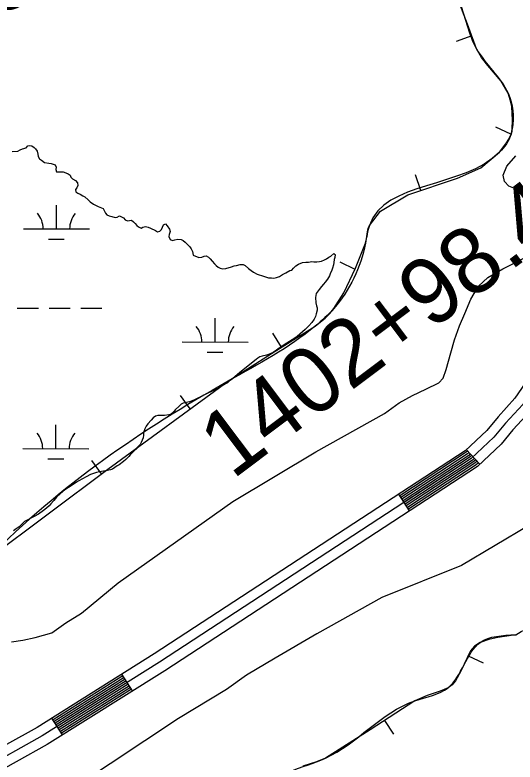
# Model space of a CAD drawing. Extents: x 3187622 to 3225504, y 800805 to 826213.
# Drawn here: x 3195483 to 3196240, y 816920 to 818051 of the extents above; entities that cross this region are included whole.
import ezdxf

# ---------------------------------------------------------------- set-up
doc = ezdxf.new("R2010")
doc.units = 0
for name, color, linetype in [('V-BORW-LINE', 7, 'Continuous'), ('V-LEVE-TOET', 7, 'Continuous'), ('V-ROAD-CNTR', 7, 'Continuous'), ('V-SURV-IDEN', 7, 'Continuous'), ('V-WETL-SWMP', 7, 'Continuous')]:
    doc.layers.add(name, color=color, linetype=linetype)

msp = doc.modelspace()

# ---------------------------------------------------------------- linework, layer by layer
at = {"layer": 'V-BORW-LINE'}
for p, q in [((3196174.5, 818019.5), (3196151, 818010.9)), ((3196233.9, 817870.7), (3196211.2, 817881.2)), ((3196097.4, 817785.5), (3196089.5, 817809.2)), ((3195997.9, 817666), (3195975.3, 817676.7)), ((3195886.7, 817548.2), (3195873.5, 817569.4)), ((3195748.7, 817454.9), (3195734, 817475.1)), ((3195614.4, 817356.4), (3195599.4, 817376.5)), ((3196169, 817081.1), (3196191.6, 817070.5)), ((3196042.7, 816983.2), (3196056.3, 816962.2))]:
    msp.add_line(p, q, dxfattribs=at)
for points in [[(3196230.5, 817863.3), (3196234, 817870.9), (3196235.2, 817874.7), (3196235.8, 817878.6), (3196236.4, 817892.1), (3196235, 817912.5), (3196232.8, 817922.6), (3196229.4, 817932.6), (3196219.1, 817950.9), (3196199.1, 817974.8), (3196189.5, 817986.8), (3196181.7, 817999.8), (3196168, 818037.3), (3196153.9, 818074.7)], [(3195442.7, 817228.4), (3195623.8, 817363.5), (3195806.1, 817496.9), (3195871.6, 817538.8), (3195937.7, 817580), (3195952.9, 817592.2), (3195959.6, 817599.2), (3195965.9, 817606.9), (3195981.1, 817630.4), (3195998.6, 817667.6), (3196013.7, 817705.6), (3196015.4, 817712.2), (3196016.7, 817722.6), (3196017.8, 817727.7), (3196019.6, 817732.5), (3196036.4, 817754.1), (3196078, 817779), (3196153.1, 817804), (3196188.1, 817819.8), (3196216.5, 817843.2), (3196226.3, 817856.2), (3196230.5, 817863.3)], [(3196241.3, 817113), (3196214, 817108.9), (3196200.5, 817105.7), (3196187.2, 817101.1), (3196178.5, 817095.6), (3196172.5, 817088.7), (3196158, 817057.8), (3196150.1, 817043.2), (3196145, 817037.3), (3196138.8, 817032.7), (3196126.5, 817027.3), (3196107, 817020.8), (3196088.4, 817012.9), (3196021, 816969.1), (3195953, 816926), (3195939.8, 816920.5), (3195918.9, 816914.2)]]:
    msp.add_lwpolyline(points, dxfattribs=at)
for points in [[(3195014.2, 820127.7), (3195051.2, 820036.5), (3195079.1, 820023.1), (3195095.7, 820005.5), (3195110.9, 819937.1), (3195175.2, 819834.1), (3195197, 819771), (3195216.4, 819742.6), (3195236, 819732.1), (3195343.1, 819557.8), (3195386.4, 819443.9), (3195423.7, 819413.9), (3195435.2, 819377.3), (3195508.3, 819247.2), (3195522.8, 819188.1), (3195531.4, 819165.4), (3195561.3, 819137), (3195612, 819024.1), (3195671.6, 818940.9), (3195804.7, 818724.1), (3195856.6, 818587.8), (3195891.3, 818540.3), (3195947, 818433), (3195956.5, 818375.3), (3195967.9, 818321.9), (3195990.8, 818279), (3196012.9, 818284), (3196051, 818244.9), (3196059.7, 818210.5), (3196153.9, 818074.7), (3196181.7, 817999.8), (3196229.4, 817932.6), (3196235.8, 817878.6), (3196234, 817870.9), (3196216.5, 817843.2), (3196019.6, 817732.5), (3196013.7, 817705.6), (3195965.9, 817606.9), (3195937.7, 817580), (3195806.1, 817496.9), (3195442.7, 817228.4), (3195277.1, 817095.7), (3195161.3, 817066), (3195006.9, 816920.6), (3194988.9, 816904.3), (3194750.4, 816771.5), (3194626.7, 816626), (3194574.4, 816615.1), (3194537.1, 816629.5), (3194501.9, 816686.7), (3194505, 816727.8), (3194556.9, 816766.5), (3194646, 816889.8), (3194851.1, 817135.2), (3195025.6, 817293.3), (3195054.5, 817305.1), (3195089, 817312.3), (3195131.7, 817304.7), (3195173.6, 817273.7), (3195209, 817258.2), (3195260.2, 817261.3), (3195353, 817281.4), (3195400.8, 817303.6), (3195373.1, 817435.1), (3195339.3, 817521), (3195290, 817592.8), (3195254.4, 817614.1), (3195190.8, 817615.5), (3195163.2, 817607.8), (3195157.2, 817596.8), (3195038.4, 817517.8), (3194984.5, 817508.5), (3194920.2, 817535.3), (3194908.5, 817585.5), (3194818.4, 817760), (3194797.9, 817802.9), (3194765.3, 817861.2), (3194714, 817919.6), (3194687, 818000.3), (3194630.8, 818119.5), (3194667.4, 818141.8), (3194702.4, 818151.5), (3194837.4, 818213.1), (3194902.3, 818255.3), (3194911.6, 818327.1), (3194902.2, 818415.3), (3194985.4, 818303.7), (3195064.1, 818359), (3195105.5, 818400.3), (3195062.3, 818499.3), (3195048.2, 818530.4), (3195002.1, 818631.9), (3194941.6, 818693.6), (3194763.9, 818992.3), (3194734, 819033.9), (3194637, 819125.7), (3194584.7, 819145.8)], [(3196241.3, 817113), (3196187.2, 817101.1), (3196138.8, 817032.7), (3196088.4, 817012.9), (3195953, 816926), (3195899.3, 816905.4), (3195781.8, 816806.7), (3195594.3, 816676.7), (3195413.4, 816523.6), (3195389.3, 816511.1), (3195313, 816463.4), (3195245.6, 816442.8), (3195222.3, 816414.7), (3195163.3, 816387.9), (3195047.5, 816304.9), (3194935.1, 816249.6), (3194813, 816161), (3194805.9, 816145.7), (3194746.1, 816094), (3194647.8, 816043.7), (3194629.6, 816032.3), (3194591.9, 815986.2), (3194549.1, 815951.3), (3194395.3, 815874.4), (3194258.4, 815765.5), (3194069.2, 815636.6), (3194006.7, 815583.5), (3193831.4, 815468.2), (3193729.9, 815426.8), (3193580.8, 815328.1), (3193563.7, 815307.5), (3193551.2, 815259), (3193525.8, 815245.6), (3193501.6, 815240.1), (3193462.9, 815234.9), (3193427.7, 815200), (3193352.7, 815199.7), (3193347.1, 815191), (3193324.7, 815165.3), (3193207.4, 815103.3), (3193237.1, 814978.4), (3193295.1, 814940.8), (3193324.4, 814933.3), (3193440.8, 814978.4), (3193485.5, 815011.4), (3193578.2, 815059), (3193615.7, 815093), (3193656, 815109.4), (3193736.4, 815214), (3193779, 815244.8), (3193817, 815264.8), (3194141.7, 815425.8), (3194196.7, 815443.2), (3194301.9, 815498.9), (3194468.8, 815564.8), (3194506.3, 815578.8), (3194775.8, 815754.9), (3194894.1, 815820), (3195170.7, 816004.7), (3195286.6, 816071.9), (3195340.2, 816114.8), (3195742.4, 816429.7), (3195817.3, 816477.1), (3196015.7, 816636.8), (3196072.2, 816673.3), (3196182.8, 816763.7), (3196298.4, 816844), (3196542.1, 816994.9), (3196608.5, 817020.2), (3196642.1, 817042.7), (3196645.8, 817058.8), (3196635.5, 817099.3), (3196589.3, 817224.5), (3196534.7, 817258.8), (3196478.9, 817245), (3196376.3, 817177.6), (3196308.5, 817147.9), (3196241.3, 817113)]]:
    msp.add_spline(points, degree=3, dxfattribs=at)
at = {"layer": 'V-LEVE-TOET'}
for points in [[(3196247.8, 817787.1), (3196238.3, 817788.8), (3196230.7, 817791.9), (3196224.2, 817798.9), (3196222.2, 817808.6), (3196227.7, 817822.4), (3196241.2, 817838.1)], [(3195477.9, 817102.4), (3195495.2, 817104.5), (3195513.7, 817108.8), (3195539.1, 817115.9), (3195560.4, 817130.8), (3195584.2, 817145.4), (3195639.7, 817191.6), (3195813, 817314.7), (3195938.4, 817389.9), (3196042.4, 817447.8), (3196064.5, 817464.1), (3196085.1, 817475.1), (3196105.3, 817484.6), (3196124.8, 817494.3), (3196131.5, 817501.4), (3196135.8, 817514.4), (3196142.7, 817539.6), (3196148.3, 817559.5), (3196156.2, 817580.6), (3196164.1, 817599.2), (3196172.9, 817620.8), (3196184.9, 817640.7), (3196198.7, 817653.5), (3196221.6, 817666.7), (3196252.5, 817682.6)], [(3196260.9, 817278.4), (3196158.9, 817217.6), (3196038.4, 817169.5), (3195940.2, 817114.3), (3195877.1, 817077.6), (3195833.8, 817051.5), (3195803.2, 817030), (3195730.9, 816986.1), (3195576.7, 816883.9)]]:
    msp.add_lwpolyline(points, dxfattribs=at)
at = {"layer": 'V-ROAD-CNTR'}
for p, q in [((3196186.7, 817371.2), (3196166.2, 817393.1)), ((3196080.4, 817300.7), (3196064, 817325.8)), ((3195661.1, 817027.8), (3195645.2, 817053.2)), ((3195555.2, 816961.4), (3195539.3, 816986.8))]:
    msp.add_line(p, q, dxfattribs=at)
for points in [[(3196670.3, 817798.6), (3196527.8, 817711.8), (3196320.1, 817568.5), (3196283.3, 817534.1), (3196239.9, 817470.8), (3196214.3, 817442.9), (3196197.2, 817422.1), (3196164.5, 817391.5), (3195694, 817083.8), (3195516.8, 816972.7), (3195423.7, 816920.8)], [(3196699.1, 817798.5), (3196536, 817699.2), (3196329.6, 817556.8), (3196294.7, 817524.3), (3196251.7, 817461.5), (3196225.6, 817433), (3196208.1, 817411.8), (3196173.8, 817379.7), (3195702.1, 817071.2), (3195524.4, 816959.8), (3195430.7, 816907.6)], [(3196683.5, 817771.5), (3196544.1, 817686.7), (3196339, 817545), (3196306.1, 817514.4), (3196263.5, 817452.1), (3196236.9, 817423.2), (3196219.1, 817401.5), (3196183.1, 817367.8), (3195710.2, 817058.5), (3195532.1, 816946.9), (3195437.8, 816894.3), (3195289.7, 816818.9), (3195263.1, 816805.7), (3195198.5, 816766.2), (3194987.8, 816624.3), (3194815.6, 816481.3), (3194742.1, 816414.5), (3194665.2, 816352.1), (3194525.5, 816257), (3193705.9, 815704.5), (3193288.2, 815420)], [(3196168.2, 817390.9), (3196166.3, 817389.2), (3196065.6, 817323.3)], [(3196170.3, 817388.8), (3196168.2, 817386.8), (3196067.3, 817320.8)], [(3196172.3, 817386.6), (3196170, 817384.4), (3196068.9, 817318.3)], [(3196174.4, 817384.4), (3196171.9, 817382.1), (3196070.6, 817315.8)], [(3196176.4, 817382.2), (3196173.8, 817379.7), (3196072.2, 817313.3)], [(3196178.5, 817380), (3196175.6, 817377.3), (3196073.8, 817310.7)], [(3196180.5, 817377.8), (3196177.5, 817375), (3196075.5, 817308.2)], [(3196182.6, 817375.6), (3196179.3, 817372.6), (3196077.1, 817305.7)], [(3196184.6, 817373.4), (3196181.2, 817370.2), (3196078.8, 817303.2)], [(3195646.8, 817050.7), (3195540.9, 816984.3)], [(3195648.4, 817048.1), (3195542.5, 816981.7)], [(3195650, 817045.6), (3195544.1, 816979.2)], [(3195651.6, 817043), (3195545.7, 816976.7)], [(3195653.2, 817040.5), (3195547.3, 816974.1)], [(3195654.8, 817038), (3195548.9, 816971.6)], [(3195656.4, 817035.4), (3195550.4, 816969)], [(3195658, 817032.9), (3195552, 816966.5)], [(3195659.5, 817030.3), (3195553.6, 816963.9)]]:
    msp.add_lwpolyline(points, dxfattribs=at)
at = {"layer": 'V-WETL-SWMP'}
for p, q in [((3195546, 817727.3), (3195546.1, 817763.3)), ((3195496, 817727.4), (3195596, 817727.2)), ((3195533.9, 817711.9), (3195557.9, 817711.8)), ((3195486.9, 817607.3), (3195518.9, 817607.3)), ((3195534.9, 817607.2), (3195566.9, 817607.2)), ((3195582.9, 817607.1), (3195614.9, 817607.1)), ((3195786.1, 817556), (3195786.2, 817592)), ((3195736.1, 817556.1), (3195836.1, 817555.9)), ((3195774.1, 817540.6), (3195798.1, 817540.5)), ((3195545.3, 817394.6), (3195545.4, 817430.6)), ((3195495.3, 817394.7), (3195595.3, 817394.5)), ((3195533.3, 817379.2), (3195557.3, 817379.1)), ((3195486.2, 817274.6), (3195487.3, 817274.6))]:
    msp.add_line(p, q, dxfattribs=at)
for points in [[(3195479.1, 817844.3), (3195487.9, 817845), (3195491.2, 817847), (3195494.5, 817848.6), (3195500.4, 817850.2), (3195502.8, 817853.1), (3195505.8, 817853.6), (3195508.9, 817853.1), (3195512.2, 817850.5), (3195514.5, 817848.4), (3195517.1, 817844.9), (3195518, 817840.3), (3195518.5, 817837), (3195520.7, 817833.5), (3195523.6, 817831.1), (3195528, 817827.6), (3195534.4, 817826.6), (3195537.9, 817826.2), (3195544.3, 817824.1), (3195545.9, 817820.6), (3195545.1, 817817), (3195546.4, 817813.8), (3195549.7, 817813.6), (3195552.8, 817813.6), (3195556.1, 817813.6), (3195560.5, 817812.1), (3195563.6, 817810.6), (3195566.7, 817808.5), (3195568, 817805.4), (3195570.2, 817803.2), (3195575.1, 817800.4)], [(3195575.1, 817800.4), (3195578, 817797.1), (3195578.4, 817792.8), (3195577.2, 817789.4), (3195574.8, 817786.8), (3195575.2, 817783.5), (3195578.3, 817781.6), (3195582.1, 817779.6), (3195586.1, 817777.2), (3195588.9, 817775.7), (3195594.2, 817771.2), (3195596.9, 817768.1), (3195602.2, 817764.7), (3195606.2, 817762.7), (3195609, 817761.2), (3195616.8, 817758), (3195618.3, 817755.1), (3195620.3, 817751.2), (3195622.3, 817748.8), (3195626.1, 817746.9), (3195629.8, 817745.8), (3195634.9, 817744.3), (3195638.2, 817745.2), (3195641.5, 817747), (3195647.6, 817743.8), (3195650.1, 817740.9), (3195653.6, 817739.7), (3195659.5, 817740.4), (3195662.6, 817738.2), (3195665.3, 817735.2), (3195667.7, 817732.6), (3195670.4, 817730.6), (3195674.1, 817728.4), (3195677, 817730), (3195680.7, 817730.7), (3195685.1, 817730.1), (3195688.4, 817728.6), (3195695.9, 817724.9), (3195699, 817723), (3195702.7, 817723.7), (3195705.3, 817726.5), (3195706.8, 817730.1), (3195708.3, 817733.2), (3195711.2, 817734.7), (3195713.8, 817732.1), (3195717.2, 817726.7), (3195718.1, 817723.4), (3195716.8, 817719), (3195716.2, 817715.7), (3195718.2, 817711.3), (3195721.7, 817709.6), (3195725, 817710.7), (3195729.8, 817711.8), (3195734.9, 817711.2), (3195738, 817709.5), (3195741.1, 817707.3), (3195744, 817704.3), (3195747.7, 817700.1), (3195750, 817697.1), (3195752.2, 817692.9), (3195753.1, 817687.7), (3195761.7, 817684), (3195766.1, 817684.3), (3195769.4, 817686.1), (3195772.5, 817686.3), (3195776.2, 817684.6), (3195778.9, 817681.8), (3195781.8, 817678.3), (3195785.3, 817674.2), (3195788, 817671.8), (3195790.6, 817669.2), (3195793.7, 817667.9), (3195797.9, 817667), (3195802.3, 817667.3), (3195810.8, 817669.6), (3195815, 817671.4), (3195818.7, 817672.1), (3195824, 817673.2), (3195828.8, 817673.5), (3195831.7, 817671.7), (3195836.8, 817667.4), (3195841, 817664.4), (3195844.3, 817661.8), (3195850, 817658.7), (3195852.9, 817657.7), (3195856.6, 817656.6), (3195861, 817655.1), (3195866.8, 817653.4), (3195871.6, 817653), (3195875.1, 817652.6), (3195879.1, 817653.5), (3195883.4, 817655.3), (3195888.2, 817658), (3195893.3, 817660.9), (3195899.2, 817664.5), (3195902.5, 817664.9), (3195904.8, 817668), (3195908.3, 817671.4), (3195912.5, 817674), (3195918.2, 817676.3), (3195923.4, 817677)], [(3195923.4, 817677), (3195927.4, 817677), (3195932.4, 817677.7), (3195935.7, 817677.6), (3195940.1, 817677.4), (3195944.3, 817677.9), (3195947.3, 817678.5), (3195951.7, 817680.6), (3195954.8, 817682.1), (3195958.5, 817684.4), (3195961.3, 817685.9), (3195965.9, 817689.9), (3195967.5, 817688.6), (3195967.7, 817688.4), (3195967.3, 817684.2), (3195966.6, 817680.9), (3195966, 817676.5), (3195965.2, 817673), (3195963.7, 817667.9), (3195962.6, 817664.6), (3195960.5, 817659.3), (3195959.2, 817656), (3195956.4, 817651.2), (3195952.9, 817646.5), (3195950.1, 817643.4), (3195947, 817640.1), (3195943.4, 817635.7), (3195939.2, 817629.7), (3195938, 817623.6), (3195938.5, 817615.4), (3195939.4, 817611), (3195940.5, 817608), (3195940.4, 817604.5), (3195939.1, 817598.5), (3195938, 817594.8), (3195936.1, 817590.6), (3195932.8, 817585.5), (3195928.1, 817580.4), (3195924.8, 817577.5), (3195922.4, 817575.1), (3195918.5, 817571.3), (3195910.2, 817564.4), (3195905.8, 817561.5), (3195902.8, 817559.5), (3195894.5, 817554.2), (3195890.8, 817551.7), (3195881.8, 817545.7), (3195879, 817543.7), (3195873.8, 817540.4), (3195870.3, 817538.8), (3195866.8, 817537.2), (3195863.9, 817536.1), (3195857.6, 817534.5), (3195854.1, 817533.4), (3195851, 817531.4), (3195848.4, 817529.6), (3195833.6, 817517.8), (3195823.3, 817509.6), (3195816.6, 817503.8), (3195812.7, 817500.5), (3195807.6, 817496.7), (3195805, 817494.5), (3195797.6, 817490), (3195793.2, 817487.4), (3195788.9, 817484.9), (3195783.8, 817482.4), (3195770.9, 817476.4), (3195764.6, 817473), (3195760.9, 817471.5), (3195753.9, 817468.1), (3195747.5, 817465.6), (3195737.9, 817463.6), (3195734.8, 817462.2), (3195731.8, 817459.1), (3195725.7, 817453.3), (3195723.1, 817450), (3195719.8, 817446.7), (3195716.1, 817445.6), (3195709.8, 817444.6), (3195702.9, 817444.8), (3195699.7, 817444.7), (3195695.9, 817443.6), (3195692.7, 817441.4), (3195689.2, 817437.8), (3195684.4, 817432.1), (3195681.8, 817428.5), (3195679.9, 817424.4), (3195677.7, 817418.4), (3195677.8, 817414.9), (3195677.4, 817410.9), (3195674.3, 817403.9), (3195672.6, 817401), (3195668.9, 817396.8), (3195665.9, 817393.3), (3195662.4, 817389.7), (3195657.8, 817385.1), (3195655.4, 817382.6), (3195650.9, 817378.4), (3195647.4, 817375.1)], [(3195647.4, 817375.1), (3195640.8, 817370.2), (3195638.2, 817368.6), (3195634.7, 817366)], [(3195634.7, 817366), (3195631, 817363.7), (3195627.7, 817362.8), (3195623.6, 817361.7), (3195617.4, 817360.3), (3195611.1, 817359.4), (3195606.7, 817358.7), (3195597.7, 817355.5), (3195591, 817352.1), (3195580.2, 817346.1), (3195576.3, 817343.7), (3195571.3, 817340.5), (3195568.5, 817338.5), (3195564.3, 817335.9), (3195558.6, 817332.1), (3195551.5, 817326.1), (3195546.4, 817321.2), (3195542.1, 817316.3), (3195537.5, 817311.2), (3195535.2, 817308.1), (3195531, 817304.4), (3195526.4, 817300.8), (3195519, 817295.5), (3195512.5, 817291.9), (3195507.2, 817289.4), (3195503.9, 817287.6), (3195498, 817284.3), (3195495.6, 817282.3), (3195489.6, 817276.5), (3195485.2, 817273), (3195481.3, 817270.1)]]:
    msp.add_lwpolyline(points, dxfattribs=at)
for centre, start, end in [((3195490.7, 817727.9), 359.1115, 40.6551), ((3195601.2, 817727.6), 139.1115, 180.6551), ((3195730.9, 817556.6), 359.1115, 40.6551), ((3195841.3, 817556.3), 139.1115, 180.6551), ((3195490.1, 817395.2), 359.1115, 40.6551), ((3195600.5, 817395), 139.1115, 180.6551)]:
    msp.add_arc(centre, 35.2, start, end, dxfattribs=at)

# ---------------------------------------------------------------- texts
at = {"layer": 'V-SURV-IDEN'}
for s, rotation, p in [('1395+01.5', 20.3723, (3195312.9, 817998.3)), ('1402+98.4', 36.9292, (3195812.4, 817346.9))]:
    msp.add_text(s, height=100, rotation=rotation, dxfattribs=at).set_placement(p)

doc.saveas('drawing.dxf')
